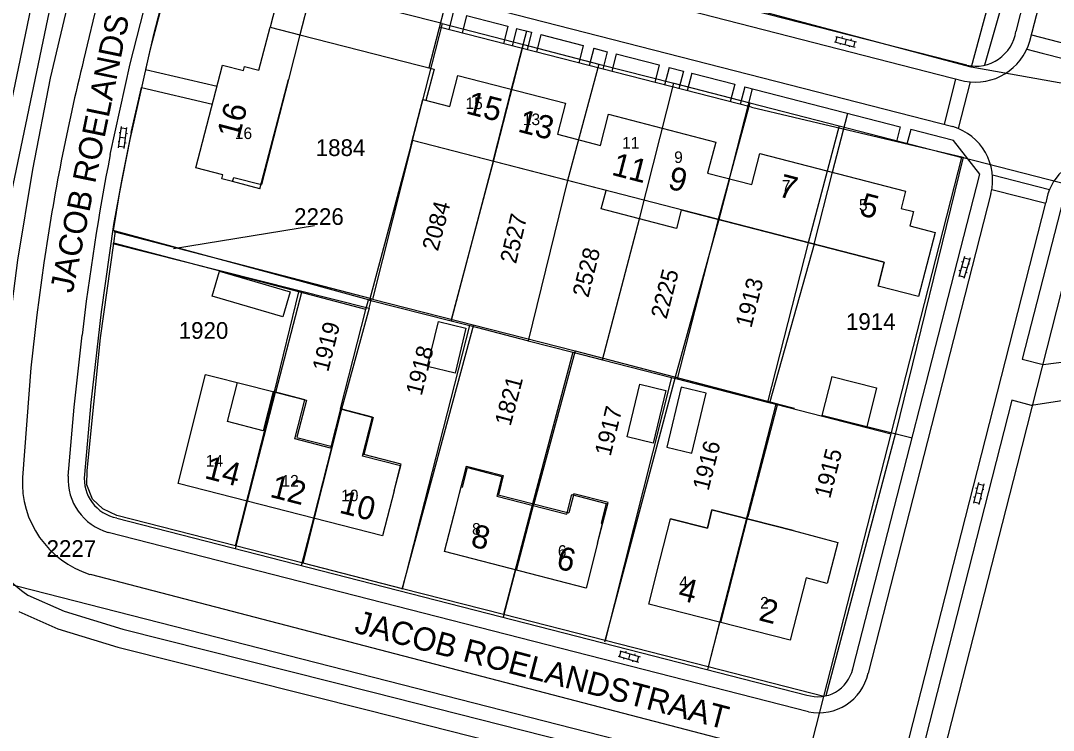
# Model space of a CAD drawing. Extents: x 148816 to 151297, y 399515 to 402500.
# Drawn here: x 150850.7 to 150962, y 399565.1 to 399641.6 of the extents above; entities that cross this region are included whole.
import ezdxf

# ---------------------------------------------------------------- set-up
doc = ezdxf.new("R2010")
doc.units = 0
for name, color, linetype in [('B01 Hoofdgebouw  [D] Norm', 7, 'Continuous'), ('B01 Hoofdgebouw  [T] Norm', 7, 'Continuous'), ('B01 hoofgebouw', 7, 'Continuous'), ('B02 Bijgebouw  [D] Norm', 7, 'Continuous'), ('B07 Tussenmuur  [D] Norm', 7, 'Continuous'), ('G01 perceelsgrens', 7, 'Continuous'), ('S02 Open verharding  Norm', 7, 'Continuous'), ('T04 Haag heg  [D] Gem', 7, 'Continuous'), ('T09 Insteek water  [T] Norm', 7, 'Continuous'), ('V00 Kant verharding algemeen  [T] Norm', 7, 'Continuous'), ('Z01 perceelnummer', 7, 'Continuous'), ('Z02 huisnummer', 7, 'Continuous'), ('Z02 Huisnummer  [Tekst] Norm', 7, 'Continuous'), ('Z06 straatnaam', 7, 'Continuous')]:
    doc.layers.add(name, color=color, linetype=linetype)

msp = doc.modelspace()

# ---------------------------------------------------------------- linework, layer by layer
at = {"layer": 'B01 Hoofdgebouw  [D] Norm'}
for p, q in [((150876.46, 399623.48), (150879.54, 399635.25)), ((150943.81, 399615.57), (150892.92, 399628.7)), ((150876.46, 399623.48), (150873.53, 399624.25)), ((150943.81, 399615.57), (150943.14, 399612.98)), ((150875.46, 399602.22), (150881.49, 399600.67)), ((150881.49, 399600.67), (150880.47, 399596.68)), ((150885.28, 399599.7), (150884.26, 399595.73)), ((150885.28, 399599.71), (150888.7, 399598.83)), ((150888.7, 399598.83), (150887.67, 399594.81)), ((150880.47, 399596.66), (150884.25, 399595.69)), ((150891.69, 399593.79), (150887.67, 399594.82)), ((150890.95, 399590.9), (150891.69, 399593.79)), ((150897.63, 399589.21), (150898.75, 399593.58)), ((150898.75, 399593.58), (150902.72, 399592.55)), ((150902.72, 399592.55), (150902.19, 399590.49)), ((150909.78, 399588.5), (150902.18, 399590.46)), ((150910.32, 399590.6), (150909.79, 399588.55)), ((150914.03, 399589.64), (150910.32, 399590.6)), ((150912.89, 399585.27), (150914.03, 399589.64)), ((150925.23, 399588.85), (150924.73, 399586.9)), ((150933.97, 399586.62), (150925.23, 399588.85)), ((150919.65, 399583.54), (150920.77, 399587.91)), ((150924.73, 399586.9), (150920.77, 399587.91))]:
    msp.add_line(p, q, dxfattribs=at)
at = {"layer": 'B01 Hoofdgebouw  [T] Norm'}
for p, q in [((150876.34, 399636.26), (150877.57, 399640.91)), ((150877.57, 399640.91), (150880.78, 399640.09)), ((150880.78, 399640.09), (150879.54, 399635.25)), ((150869.55, 399625.75), (150872.44, 399636.8)), ((150872.44, 399636.8), (150874.69, 399636.24)), ((150874.69, 399636.24), (150874.8, 399636.65)), ((150874.8, 399636.65), (150876.34, 399636.26)), ((150896.96, 399632.34), (150897.83, 399635.69)), ((150897.83, 399635.69), (150909.42, 399632.7)), ((150892.92, 399628.7), (150894.04, 399633.09)), ((150894.04, 399633.09), (150896.96, 399632.34)), ((150909.42, 399632.7), (150908.56, 399629.35)), ((150913.21, 399628.16), (150914.07, 399631.51)), ((150914.07, 399631.51), (150925.64, 399628.52)), ((150908.56, 399629.35), (150913.21, 399628.16)), ((150925.64, 399628.52), (150924.76, 399625.17)), ((150929.52, 399623.93), (150930.38, 399627.28)), ((150930.38, 399627.28), (150946.1, 399623.23)), ((150872.48, 399624.99), (150869.55, 399625.75)), ((150872.36, 399624.55), (150872.48, 399624.99)), ((150924.76, 399625.17), (150929.52, 399623.93)), ((150873.53, 399624.25), (150872.36, 399624.55)), ((150946.1, 399623.23), (150945.62, 399621.36)), ((150945.62, 399621.36), (150946.95, 399621.02)), ((150946.95, 399621.02), (150946.56, 399619.5)), ((150946.56, 399619.5), (150949.31, 399618.78)), ((150949.31, 399618.78), (150947.52, 399611.85)), ((150947.52, 399611.85), (150943.14, 399612.98)), ((150867.64, 399591.71), (150870.61, 399603.46)), ((150870.61, 399603.46), (150875.46, 399602.24)), ((150938.15, 399603.23), (150942.99, 399602)), ((150942.99, 399602), (150941.92, 399597.8)), ((150941.92, 399597.8), (150937.08, 399599.03)), ((150889.71, 399586.06), (150867.64, 399591.71)), ((150890.95, 399590.9), (150889.71, 399586.06)), ((150896.38, 399584.37), (150897.63, 399589.21)), ((150933.97, 399586.62), (150938.81, 399585.35)), ((150912.89, 399585.27), (150911.66, 399580.43)), ((150938.81, 399585.35), (150937.65, 399580.92)), ((150911.66, 399580.43), (150896.38, 399584.37)), ((150918.41, 399578.7), (150919.65, 399583.54)), ((150935.4, 399581.52), (150933.67, 399574.8)), ((150937.65, 399580.92), (150935.4, 399581.52)), ((150933.67, 399574.8), (150918.41, 399578.7))]:
    msp.add_line(p, q, dxfattribs=at)
msp.add_lwpolyline([(150880.78, 399640.09), (150895.25, 399636.36), (150894.38, 399633)], dxfattribs=at)
at = {"layer": 'B01 hoofgebouw'}
for points in [[(150873.53, 399624.25), (150872.36, 399624.55), (150872.48, 399624.99), (150869.55, 399625.75), (150872.44, 399636.8), (150874.69, 399636.24), (150874.8, 399636.65), (150876.34, 399636.26), (150877.57, 399640.91), (150880.78, 399640.09), (150879.54, 399635.25)], [(150879.54, 399635.25), (150876.64, 399623.94)], [(150892.8, 399628.24), (150894.04, 399633.09), (150896.96, 399632.34), (150897.83, 399635.69), (150909.42, 399632.7), (150908.56, 399629.35), (150913.21, 399628.16), (150914.07, 399631.51), (150925.64, 399628.52), (150924.76, 399625.17), (150929.52, 399623.93), (150930.38, 399627.28), (150946.1, 399623.23), (150945.62, 399621.36), (150946.95, 399621.02), (150946.56, 399619.5), (150949.31, 399618.78), (150947.52, 399611.85), (150943.14, 399612.98)], [(150913.8, 399623.29), (150892.92, 399628.69)], [(150873.53, 399624.25), (150873.64, 399624.7), (150876.64, 399623.94)], [(150921.92, 399621.18), (150921.41, 399619.21), (150913.29, 399621.31), (150913.8, 399623.29)], [(150943.14, 399612.98), (150943.8, 399615.52), (150921.92, 399621.18)], [(150890.95, 399590.9), (150889.71, 399586.06), (150867.64, 399591.71), (150870.61, 399603.46), (150875.46, 399602.24)], [(150938.15, 399603.23), (150942.99, 399602), (150941.92, 399597.8), (150937.08, 399599.03)], [(150938.15, 399603.23), (150937.08, 399599.03)], [(150891.64, 399593.59), (150887.53, 399594.64), (150888.61, 399598.86), (150885.18, 399599.74), (150884.09, 399595.52), (150880.24, 399596.51), (150881.33, 399600.73), (150877.89, 399601.61), (150876.81, 399597.39), (150872.97, 399598.38), (150874.05, 399602.59)], [(150890.95, 399590.9), (150891.64, 399593.59)], [(150898.18, 399591.33), (150898.32, 399591.29), (150898.87, 399593.42), (150902.58, 399592.47), (150902.03, 399590.34), (150909.57, 399588.39), (150910.12, 399590.52), (150913.83, 399589.56), (150913.29, 399587.44), (150913.43, 399587.4)], [(150897.63, 399589.21), (150898.18, 399591.33)], [(150912.89, 399585.27), (150911.66, 399580.43), (150896.38, 399584.37), (150897.63, 399589.21)], [(150919.65, 399583.54), (150920.77, 399587.91), (150924.73, 399586.9), (150925.23, 399588.85), (150933.97, 399586.62)], [(150912.89, 399585.27), (150913.43, 399587.4)], [(150933.97, 399586.62), (150938.81, 399585.35), (150937.65, 399580.92), (150935.4, 399581.52), (150933.67, 399574.8), (150918.41, 399578.7), (150919.65, 399583.54)]]:
    msp.add_lwpolyline(points, dxfattribs=at)
at = {"layer": 'B02 Bijgebouw  [D] Norm'}
for points in [[(150872.1, 399614.58), (150879.72, 399612.36), (150878.93, 399609.67), (150871.32, 399611.89)], [(150898.69, 399608.45), (150897.52, 399603.6), (150894.55, 399604.31), (150895.72, 399609.16)], [(150920.26, 399601.72), (150918.89, 399596.05), (150916.09, 399596.73), (150917.46, 399602.4)], [(150921.9, 399602.09), (150920.36, 399595.63), (150923.06, 399594.99), (150924.6, 399601.44)]]:
    msp.add_lwpolyline(points, close=True, dxfattribs=at)
at = {"layer": 'B07 Tussenmuur  [D] Norm'}
for p, q in [((150901.63, 399626.46), (150903.62, 399634.2)), ((150901.63, 399626.46), (150903.62, 399634.2)), ((150936.24, 399617.52), (150938.24, 399625.26)), ((150936.24, 399617.52), (150938.24, 399625.26)), ((150927.11, 399624.56), (150925.98, 399620.17)), ((150927.11, 399624.56), (150925.98, 399620.17)), ((150875.14, 399589.79), (150878.15, 399601.53)), ((150875.14, 399589.79), (150878.15, 399601.53)), ((150882.27, 399587.96), (150884.26, 399595.73)), ((150882.27, 399587.96), (150884.26, 399595.73)), ((150904.16, 399582.36), (150906, 399589.5)), ((150904.16, 399582.36), (150906, 399589.5)), ((150926.2, 399576.71), (150929.11, 399588.11)), ((150926.2, 399576.71), (150929.11, 399588.11))]:
    msp.add_line(p, q, dxfattribs=at)
at = {"layer": 'G01 perceelsgrens'}
for points in [[(150856.81, 399647.7), (150856.14, 399645.13), (150853.86, 399635.42), (150851.94, 399625.54), (150850.32, 399615.77), (150849.03, 399605.77), (150847.76, 399592.32), (150847.23, 399582.25), (150847.22, 399581.43), (150934.8, 399559.02)], [(150860.88, 399618.91), (150860.67, 399618.97), (150861.33, 399622.93), (150862.49, 399628.78), (150863.55, 399633.58), (150864.68, 399638.56), (150866.54, 399645.68), (150869.15, 399648.12)], [(150896.13, 399641.28), (150869.15, 399648.12)], [(150955.88, 399646.57), (150953.19, 399636.59)], [(150953.19, 399636.59), (150925.48, 399643.98)], [(150896.13, 399641.28), (150892.8, 399628.24), (150888.29, 399611.48)], [(150896.13, 399641.28), (150904.9, 399639.02)], [(150897.09, 399609.23), (150901.67, 399626.43), (150904.9, 399639.02)], [(150904.9, 399639.02), (150913.04, 399636.93)], [(150913.04, 399636.93), (150909.66, 399624.36)], [(150913.04, 399636.93), (150921.1, 399634.85)], [(150968.94, 399633.8), (150953.19, 399636.59)], [(150913.42, 399605.05), (150917.42, 399620.24), (150921.1, 399634.85)], [(150921.1, 399634.85), (150929.33, 399632.74)], [(150929.33, 399632.74), (150925.9, 399620.16), (150921.47, 399602.98)], [(150929.33, 399632.74), (150938.96, 399630.26)], [(150938.96, 399630.26), (150935.62, 399617.64), (150931.23, 399600.48)], [(150938.96, 399630.26), (150952.18, 399626.86)], [(150944.55, 399597.07), (150952.18, 399626.86)], [(150966.92, 399623.91), (150962.81, 399624.13), (150952.18, 399626.86)], [(150909.66, 399624.36), (150905.39, 399607.1)], [(150966.92, 399623.91), (150965.1, 399621.01), (150958.1, 399593.57), (150943.63, 399536.98)], [(150860.7, 399617.63), (150860.88, 399618.91)], [(150888.17, 399611.52), (150880.95, 399613.49), (150860.88, 399618.91)], [(150873.82, 399584.97), (150861.02, 399588.25), (150859.54, 399588.97), (150858.41, 399590), (150857.81, 399591.56), (150857.84, 399593.1), (150859.26, 399607.39), (150860.7, 399617.63)], [(150880.68, 399612.37), (150860.7, 399617.63)], [(150873.82, 399584.97), (150878.04, 399601.57), (150880.68, 399612.37)], [(150887.9, 399610.47), (150880.68, 399612.37)], [(150887.9, 399610.47), (150888.17, 399611.52)], [(150888.29, 399611.48), (150888.17, 399611.52)], [(150888.29, 399611.48), (150897.09, 399609.23)], [(150881.12, 399583.1), (150885.32, 399599.7), (150885.18, 399599.74), (150887.9, 399610.47)], [(150891.86, 399580.36), (150899.1, 399608.72)], [(150897.09, 399609.23), (150899.1, 399608.72)], [(150899.1, 399608.72), (150905.28, 399607.13)], [(150905.28, 399607.13), (150905.39, 399607.1)], [(150905.39, 399607.1), (150910.23, 399605.86)], [(150910.23, 399605.86), (150905.83, 399589.36), (150902.74, 399577.57)], [(150910.23, 399605.86), (150913.42, 399605.05)], [(150913.42, 399605.05), (150920.88, 399603.14)], [(150920.88, 399603.14), (150913.71, 399574.77)], [(150920.88, 399603.14), (150921.47, 399602.98)], [(150921.47, 399602.98), (150931.23, 399600.48)], [(150931.23, 399600.48), (150932.13, 399600.25)], [(150932.13, 399600.25), (150924.81, 399571.93)], [(150932.13, 399600.25), (150944.55, 399597.07)], [(150937.29, 399568.74), (150944.55, 399597.07)], [(150881.12, 399583.1), (150873.82, 399584.97)], [(150891.86, 399580.36), (150881.12, 399583.1)], [(150902.74, 399577.57), (150891.86, 399580.36)], [(150913.71, 399574.77), (150902.74, 399577.57)], [(150924.81, 399571.93), (150913.71, 399574.77)], [(150937.29, 399568.74), (150924.81, 399571.93)], [(150934.8, 399559.02), (150937.29, 399568.74)]]:
    msp.add_lwpolyline(points, dxfattribs=at)
at = {"layer": 'S02 Open verharding  Norm'}
for p, q in [((150938.6, 399639.91), (150940.83, 399639.33)), ((150938.6, 399639.3), (150938.75, 399639.88)), ((150939.27, 399639.89), (150939.23, 399639.75)), ((150939.71, 399639.62), (150939.56, 399639.04)), ((150940.24, 399639.64), (150940.2, 399639.5)), ((150938.45, 399639.33), (150940.68, 399638.75)), ((150939.08, 399639.17), (150939.04, 399639.02)), ((150940.05, 399638.92), (150940.01, 399638.77)), ((150940.53, 399638.79), (150940.68, 399639.37)), ((150861.23, 399627.9), (150861.54, 399630.18)), ((150861.3, 399629.56), (150861.45, 399629.54)), ((150862.11, 399629.95), (150861.52, 399630.03)), ((150861.82, 399627.82), (150862.13, 399630.1)), ((150862.05, 399629.46), (150862.2, 399629.44)), ((150861.17, 399628.56), (150861.32, 399628.54)), ((150861.38, 399629.04), (150861.98, 399628.96)), ((150861.91, 399628.46), (150862.06, 399628.44)), ((150861.85, 399627.97), (150861.25, 399628.05)), ((150952.48, 399616.19), (150951.84, 399613.98)), ((150952.44, 399616.04), (150953.01, 399615.88)), ((150952.3, 399615.56), (150952.15, 399615.61)), ((150952.74, 399614.92), (150952.16, 399615.08)), ((150953.06, 399616.02), (150952.41, 399613.81)), ((150953.02, 399615.36), (150952.87, 399615.4)), ((150952.02, 399614.6), (150951.88, 399614.65)), ((150951.88, 399614.12), (150952.46, 399613.96)), ((150952.74, 399614.4), (150952.6, 399614.44)), ((150953.96, 399591.81), (150953.44, 399589.57)), ((150953.93, 399591.66), (150954.51, 399591.53)), ((150954.55, 399591.67), (150954.03, 399589.43)), ((150953.81, 399591.18), (150953.67, 399591.21)), ((150954.29, 399590.55), (150953.7, 399590.69)), ((150954.54, 399591.01), (150954.4, 399591.04)), ((150953.59, 399590.2), (150953.44, 399590.24)), ((150953.47, 399589.71), (150954.06, 399589.58)), ((150954.32, 399590.03), (150954.17, 399590.07)), ((150915.11, 399573.09), (150917.32, 399572.44)), ((150915.25, 399573.04), (150915.42, 399573.62)), ((150915.28, 399573.66), (150917.48, 399573.02)), ((150915.73, 399572.9), (150915.69, 399572.76)), ((150915.94, 399573.62), (150915.9, 399573.48)), ((150916.38, 399573.34), (150916.21, 399572.76)), ((150916.69, 399572.62), (150916.65, 399572.48)), ((150916.9, 399573.34), (150916.86, 399573.2)), ((150917.17, 399572.48), (150917.34, 399573.06))]:
    msp.add_line(p, q, dxfattribs=at)
at = {"layer": 'T04 Haag heg  [D] Gem'}
for p, q in [((150959.58, 399654.11), (150954.61, 399636.8)), ((150903.62, 399634.2), (150905.25, 399640.49)), ((150927.11, 399624.56), (150929.61, 399634.26)), ((150938.24, 399625.26), (150939.88, 399631.62)), ((150892.92, 399628.7), (150888.62, 399611.59)), ((150901.63, 399626.46), (150897.12, 399609.42)), ((150925.98, 399620.17), (150921.25, 399603.18)), ((150936.24, 399617.52), (150931.47, 399600.5)), ((150880.99, 399612.43), (150878.15, 399601.53)), ((150888.62, 399611.59), (150910.46, 399606.02)), ((150888.26, 399610.6), (150885.28, 399599.71)), ((150899.51, 399608.81), (150891.76, 399580.27)), ((150910.49, 399606.01), (150906, 399589.5)), ((150910.46, 399606.02), (150932.3, 399600.29)), ((150921.25, 399603.18), (150913.64, 399574.61)), ((150932.31, 399600.28), (150929.11, 399588.11)), ((150932.3, 399600.29), (150934.14, 399599.83)), ((150946.81, 399596.59), (150941.92, 399597.8)), ((150873.84, 399584.7), (150875.14, 399589.79)), ((150880.96, 399582.87), (150882.27, 399587.97)), ((150904.02, 399582.4), (150902.7, 399577.29)), ((150926.04, 399576.75), (150924.73, 399571.64))]:
    msp.add_line(p, q, dxfattribs=at)
at = {"layer": 'T09 Insteek water  [T] Norm'}
for points in [[(150831.91, 399656.6), (150855.42, 399650.74), (150846.92, 399610.09), (150846.18, 399597.27), (150845.85, 399588.33)], [(150832.27, 399654.46), (150853.07, 399649.26), (150844.93, 399610.35), (150844.18, 399597.37), (150843.84, 399588.19)], [(150851.45, 399579.65), (150855.36, 399577.93), (150861.69, 399575.98), (150888.66, 399569.19), (150930.13, 399558.68)], [(150850.48, 399577.89), (150854.66, 399576.05), (150861.15, 399574.05), (150888.17, 399567.25), (150929.65, 399556.74)]]:
    msp.add_lwpolyline(points, dxfattribs=at)
msp.add_arc((150858.92, 399590.62), 13.27, 189.9501, 235.7484, dxfattribs=at)
at = {"layer": 'V00 Kant verharding algemeen  [T] Norm'}
for p, q in [((150983.86, 399741.39), (150958, 399640.43)), ((150959.51, 399639.4), (150985.28, 399740.04)), ((150746.17, 399688.08), (150952.48, 399635.08)), ((150952.71, 399636.79), (150866.67, 399658.83)), ((150871.76, 399650.57), (150951.2, 399630.18)), ((150859.99, 399647.92), (150857.45, 399637.36)), ((150862.47, 399636.96), (150864.82, 399646.17)), ((150879.17, 399647.17), (150877.57, 399640.91)), ((150882.38, 399646.34), (150880.78, 399640.09)), ((150866.48, 399645.79), (150864.92, 399639.78)), ((150896.3, 399642.78), (150894.69, 399636.5)), ((150897.32, 399642.52), (150896.84, 399640.62)), ((150898.75, 399642.15), (150898.27, 399640.26)), ((150898.75, 399642.15), (150903.22, 399641.01)), ((150929.49, 399632.26), (150895.81, 399640.89)), ((150903.22, 399641.01), (150902.74, 399639.11)), ((150904.15, 399640.77), (150903.67, 399638.87)), ((150904.15, 399640.77), (150905.78, 399640.35)), ((150864.92, 399639.78), (150864.14, 399636.35)), ((150905.78, 399640.35), (150905.3, 399638.46)), ((150906.77, 399640.1), (150906.29, 399638.2)), ((150906.77, 399640.1), (150911.35, 399638.92)), ((150911.35, 399638.92), (150910.86, 399637.03)), ((150912.48, 399638.64), (150911.99, 399636.74)), ((150912.48, 399638.64), (150913.93, 399638.26)), ((150913.93, 399638.26), (150913.45, 399636.37)), ((150914.9, 399638.01), (150914.42, 399636.12)), ((150914.9, 399638.01), (150919.54, 399636.83)), ((150860.33, 399627.17), (150862.47, 399636.96)), ((150864.14, 399636.35), (150871.85, 399634.54)), ((150919.54, 399636.83), (150919.05, 399634.93)), ((150920.6, 399636.55), (150920.12, 399634.66)), ((150920.6, 399636.55), (150922.15, 399636.16)), ((150922.15, 399636.16), (150921.66, 399634.26)), ((150923.04, 399635.93), (150922.56, 399634.04)), ((150923.04, 399635.93), (150927.68, 399634.74)), ((150862.6, 399629.56), (150863.69, 399634.38)), ((150863.69, 399634.38), (150871.34, 399632.61)), ((150927.68, 399634.74), (150927.19, 399632.85)), ((150928.77, 399634.46), (150928.28, 399632.57)), ((150928.77, 399634.46), (150945.54, 399630.17)), ((150929.49, 399632.26), (150952.32, 399626.87)), ((150862.6, 399629.56), (150861.58, 399624.53)), ((150945.54, 399630.17), (150945.13, 399628.57)), ((150946.67, 399629.88), (150946.26, 399628.3)), ((150951.27, 399628.7), (150946.67, 399629.88)), ((150954.13, 399625.06), (150951.27, 399628.7)), ((150952.32, 399626.87), (150945.02, 399597.13)), ((150940.41, 399571.72), (150954.13, 399625.06)), ((150861.58, 399624.53), (150860.69, 399619.62)), ((150955.31, 399622.97), (150942.07, 399571.25)), ((150942.04, 399546.87), (150961.25, 399621.98)), ((150963.13, 399622.43), (150958.7, 399605.11)), ((150860.69, 399619.62), (150859.34, 399610.21)), ((150888.52, 399611.62), (150860.76, 399618.84)), ((150860.61, 399617.57), (150888.24, 399610.6)), ((150853.17, 399615.5), (150852.41, 399609.88)), ((150888.24, 399610.6), (150888.52, 399611.62)), ((150852.41, 399609.88), (150851.77, 399604.16)), ((150859.34, 399610.21), (150858.22, 399600.44)), ((150856.44, 399599.94), (150857.3, 399607.71)), ((150960.95, 399604.52), (150973.75, 399606.21)), ((150958.7, 399605.11), (150960.95, 399604.52)), ((150851.77, 399604.16), (150850.86, 399592.36)), ((150975.99, 399602.59), (150959.7, 399600.11)), ((150957.57, 399600.7), (150943.82, 399546.87)), ((150959.7, 399600.11), (150957.57, 399600.7)), ((150855.8, 399592.51), (150856.44, 399599.94)), ((150858.22, 399600.44), (150857.54, 399592.68)), ((150945.02, 399597.13), (150937.5, 399568.8)), ((150861.05, 399587.98), (150935.45, 399568.89)), ((150935.63, 399567.1), (150860.1, 399586.43)), ((150858.15, 399581.91), (150935.58, 399561.78))]:
    msp.add_line(p, q, dxfattribs=at)
for points in [[(150959.68, 399640.06), (150965.51, 399638.57)], [(150959.19, 399638.53), (150960.83, 399638.11), (150965.51, 399636.92)], [(150950.3, 399630.41), (150951.54, 399635.32)], [(150953.07, 399635), (150951.79, 399629.97)], [(150955.47, 399624.98), (150959.11, 399624.05), (150961.64, 399623.4)], [(150955.4, 399623.4), (150961.23, 399621.91)]]:
    msp.add_lwpolyline(points, dxfattribs=at)
for centre, radius, start, end in [((150953.64, 399641.11), 4.42, 257.8894, 351.1736), ((150953.62, 399641.1), 6.13, 259.2761, 343.8661), ((151076.85, 399583.05), 226.02, 166.0976, 171.7466), ((150949.52, 399624.44), 5.98, 345.7194, 73.6505), ((151106.77, 399578.83), 251.14, 168.9027, 173.397), ((150966.78, 399621.24), 5.58, 93.1599, 172.3954), ((150861.82, 399592.22), 4.3, 173.798, 259.7074), ((150861.26, 399591.85), 10.42, 177.1857, 252.5773), ((150861.71, 399592.13), 5.92, 176.3247, 254.214), ((150936.64, 399572.57), 3.86, 252.0577, 347.3574), ((150936.76, 399572.42), 5.44, 258.0487, 347.5476)]:
    msp.add_arc(centre, radius, start, end, dxfattribs=at)
at = {"layer": 'Z01 perceelnummer'}
msp.add_lwpolyline([(150882.35, 399619.48), (150867.14, 399617.02)], dxfattribs=at)

# ---------------------------------------------------------------- texts
for s, p in [('1884', (150882.49, 399627.01)), ('2226', (150880.16, 399619.58)), ('1914', (150939.68, 399608.26)), ('1920', (150867.71, 399607.3)), ('2227', (150853.46, 399583.79))]:
    msp.add_text(s, height=1.8, dxfattribs=at).set_placement(p)
for s, rotation, p in [('2084', 75.2242, (150895.67, 399616.67)), ('2527', 76.7463, (150904.09, 399615.32)), ('2528', 75.9777, (150911.89, 399611.67)), ('2225', 75.5027, (150920.33, 399609.35)), ('1913', 75.6986, (150929.47, 399608.4)), ('1919', 75.9357, (150883.83, 399603.66)), ('1918', 75.6571, (150893.91, 399601.08)), ('1821', 75.2359, (150903.5, 399597.81)), ('1917', 76.1455, (150914.29, 399594.56)), ('1916', 75.7954, (150924.85, 399590.84)), ('1915', 75.7535, (150937.97, 399590))]:
    msp.add_text(s, height=1.8, rotation=rotation, dxfattribs=at).set_placement(p)
at = {"layer": 'Z02 huisnummer'}
for s, rotation, p in [('15', 345.519, (150898.59, 399631.62)), ('16', 75.3381, (150874.21, 399628.75)), ('13', 345.519, (150904.18, 399629.66)), ('11', 345.519, (150914.3, 399625)), ('9', 345.519, (150920.36, 399623.53)), ('7', 345.519, (150932.26, 399622.69)), ('5', 345.519, (150941.03, 399620.66)), ('14', 345.6442, (150870.39, 399592.3)), ('12', 345.519, (150877.45, 399590.28)), ('10', 345.6442, (150884.93, 399588.57)), ('8', 345.519, (150899.1, 399584.96)), ('6', 345.519, (150908.32, 399582.58)), ('4', 345.6442, (150921.46, 399579.21)), ('2', 345.6442, (150930.17, 399576.98))]:
    msp.add_text(s, height=2.5, rotation=rotation, dxfattribs=at).set_placement(p)
at = {"layer": 'Z02 Huisnummer  [Tekst] Norm'}
for s, p in [('15', (150898.65, 399632.07)), ('13', (150904.83, 399630.34)), ('16', (150873.77, 399628.84)), ('11', (150915.53, 399627.8)), ('9', (150921.15, 399626.26)), ('7', (150932.77, 399623.17)), ('5', (150941.08, 399621.11)), ('14', (150870.64, 399593.53)), ('12', (150878.8, 399591.37)), ('10', (150885.24, 399589.79)), ('8', (150899.35, 399586.18)), ('6', (150908.61, 399583.8)), ('4', (150921.7, 399580.44)), ('2', (150930.42, 399578.22))]:
    msp.add_text(s, height=1.25, dxfattribs=at).set_placement(p)
at = {"layer": 'Z06 straatnaam'}
for rotation, p in [(78.4093, (150856.27, 399612.14)), (345.3381, (150886.56, 399575.65))]:
    msp.add_text('JACOB ROELANDSTRAAT', height=2.5, rotation=rotation, dxfattribs=at).set_placement(p)

doc.saveas('drawing.dxf')
